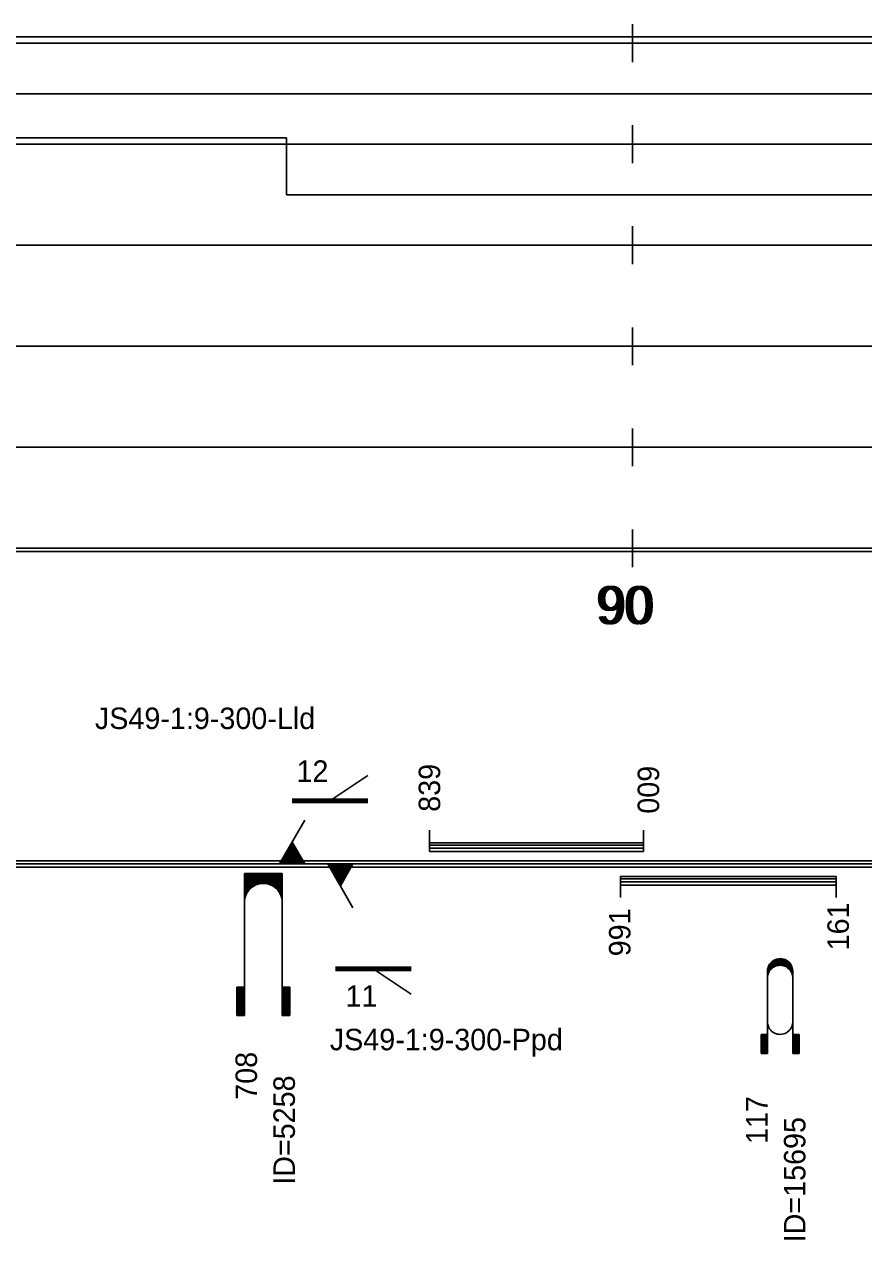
# Model space of a CAD drawing. Extents: x 2 to 10148, y 0 to 380.
# Drawn here: x 9253.1 to 9319.6, y 95.2 to 191.5 of the extents above; entities that cross this region are included whole.
import ezdxf

# ---------------------------------------------------------------- set-up
doc = ezdxf.new("R2010")
doc.units = 0
for name, color, linetype in [('CARA_S_OBJEKTY', 7, 'Continuous'), ('L_OBJEKTY_TEXT', 7, 'Continuous'), ('L_OBJEKTY_TVAR', 7, 'Continuous'), ('OBJEKTY_TEXT', 7, 'Continuous'), ('OBJEKTY_TVAR', 7, 'Continuous'), ('RYCHL_A', 7, 'Continuous'), ('RYCHL_B', 7, 'Continuous'), ('RYCHL_C', 7, 'Continuous'), ('RYCHL_RASTR', 7, 'Continuous'), ('RYCHL_STAN', 7, 'Continuous')]:
    doc.layers.add(name, color=color, linetype=linetype)

msp = doc.modelspace()

# ---------------------------------------------------------------- linework, layer by layer
at = {"layer": 'CARA_S_OBJEKTY'}
for p, q in [((9138.15, 125.25), (9867.821, 125.25)), ((9138.15, 125), (9867.821, 125)), ((9138.15, 124.75), (9867.821, 124.75))]:
    msp.add_line(p, q, dxfattribs=at)
at = {"layer": 'L_OBJEKTY_TVAR'}
for p, q in [((9285.216, 126), (9285.216, 127.667)), ((9302.158, 126), (9302.158, 127.667)), ((9285.216, 126.667), (9302.158, 126.667)), ((9285.216, 126.5), (9302.158, 126.5)), ((9285.216, 126.25), (9302.158, 126.25)), ((9285.216, 126), (9302.158, 126)), ((9300.351, 124), (9317.425, 124)), ((9300.351, 122.333), (9300.351, 124)), ((9300.351, 123.833), (9317.425, 123.833)), ((9300.351, 123.583), (9317.425, 123.583)), ((9300.351, 123.333), (9317.425, 123.333)), ((9317.425, 122.333), (9317.425, 124))]:
    msp.add_line(p, q, dxfattribs=at)
at = {"layer": 'OBJEKTY_TVAR'}
for p, q in [((9277.338, 130), (9280.338, 132)), ((9274.338, 130.125), (9280.338, 130.125)), ((9274.338, 130), (9280.338, 130)), ((9274.338, 129.875), (9280.338, 129.875)), ((9273.338, 125), (9275.338, 128.464)), ((9274.738, 125), (9274.038, 126.212)), ((9274.888, 125), (9274.113, 126.342)), ((9275.038, 125), (9274.188, 126.472)), ((9275.188, 125), (9274.263, 126.602)), ((9275.338, 125), (9274.338, 126.732)), ((9273.538, 125), (9273.438, 125.173)), ((9273.688, 125), (9273.513, 125.303)), ((9273.838, 125), (9273.588, 125.433)), ((9273.988, 125), (9273.663, 125.563)), ((9274.138, 125), (9273.738, 125.693)), ((9274.288, 125), (9273.813, 125.823)), ((9274.438, 125), (9273.888, 125.953)), ((9274.588, 125), (9273.963, 126.082)), ((9270.561, 113), (9270.561, 124.25)), ((9273.561, 124.25), (9270.561, 124.25)), ((9273.561, 124.25), (9273.561, 113)), ((9277.16, 125), (9279.16, 121.536)), ((9277.36, 125), (9277.26, 124.827)), ((9277.51, 125), (9277.335, 124.697)), ((9277.66, 125), (9277.41, 124.567)), ((9277.81, 125), (9277.485, 124.437)), ((9277.96, 125), (9277.56, 124.307)), ((9278.11, 125), (9277.635, 124.177)), ((9278.26, 125), (9277.71, 124.047)), ((9278.41, 125), (9277.785, 123.918)), ((9278.56, 125), (9277.86, 123.788)), ((9278.71, 125), (9277.935, 123.658)), ((9278.86, 125), (9278.01, 123.528)), ((9279.01, 125), (9278.085, 123.398)), ((9279.16, 125), (9278.16, 123.268)), ((9270.561, 124.17), (9273.561, 124.17)), ((9270.561, 124.1), (9273.561, 124.1)), ((9270.561, 124.02), (9273.561, 124.02)), ((9270.561, 123.95), (9273.561, 123.95)), ((9270.561, 123.87), (9273.561, 123.87)), ((9270.561, 123.8), (9273.561, 123.8)), ((9270.561, 123.72), (9273.561, 123.72)), ((9270.561, 123.65), (9273.561, 123.65)), ((9270.561, 123.57), (9273.561, 123.57)), ((9270.561, 123.5), (9273.561, 123.5)), ((9270.561, 123.42), (9271.721, 123.42)), ((9270.561, 123.35), (9271.481, 123.35)), ((9270.561, 123.27), (9271.331, 123.27)), ((9271.201, 123.19), (9271.331, 123.27)), ((9271.331, 123.27), (9271.481, 123.35)), ((9271.481, 123.35), (9271.721, 123.42)), ((9271.721, 123.42), (9271.931, 123.46)), ((9271.931, 123.46), (9272.181, 123.46)), ((9272.181, 123.46), (9272.321, 123.44)), ((9272.321, 123.44), (9272.401, 123.42)), ((9272.401, 123.42), (9273.561, 123.42)), ((9272.401, 123.42), (9272.641, 123.35)), ((9272.641, 123.35), (9273.561, 123.35)), ((9272.641, 123.35), (9272.791, 123.27)), ((9272.791, 123.27), (9273.561, 123.27)), ((9272.791, 123.27), (9272.911, 123.2)), ((9270.561, 123.2), (9271.211, 123.2)), ((9270.561, 123.12), (9271.111, 123.12)), ((9270.561, 123.05), (9271.021, 123.05)), ((9270.561, 122.97), (9270.951, 122.97)), ((9270.561, 122.9), (9270.891, 122.9)), ((9270.561, 122.82), (9270.831, 122.82)), ((9270.561, 122.75), (9270.781, 122.75)), ((9270.561, 122.67), (9270.741, 122.67)), ((9270.561, 122.6), (9270.701, 122.6)), ((9270.561, 122.52), (9270.671, 122.52)), ((9270.561, 122.45), (9270.641, 122.45)), ((9270.561, 122.37), (9270.621, 122.37)), ((9270.561, 122.3), (9270.601, 122.3)), ((9270.571, 122.11), (9270.591, 122.28)), ((9270.591, 122.28), (9270.641, 122.46)), ((9270.641, 122.46), (9270.711, 122.61)), ((9270.711, 122.61), (9270.781, 122.75)), ((9270.781, 122.75), (9270.891, 122.9)), ((9270.891, 122.9), (9271.021, 123.05)), ((9271.021, 123.05), (9271.101, 123.12)), ((9271.101, 123.12), (9271.201, 123.19)), ((9272.911, 123.2), (9273.561, 123.2)), ((9272.911, 123.2), (9273.011, 123.12)), ((9273.011, 123.12), (9273.561, 123.12)), ((9273.011, 123.12), (9273.101, 123.05)), ((9273.101, 123.05), (9273.561, 123.05)), ((9273.101, 123.05), (9273.171, 122.97)), ((9273.171, 122.97), (9273.561, 122.97)), ((9273.171, 122.97), (9273.231, 122.9)), ((9273.231, 122.9), (9273.551, 122.9)), ((9273.231, 122.9), (9273.291, 122.82)), ((9273.291, 122.82), (9273.561, 122.82)), ((9273.291, 122.82), (9273.381, 122.67)), ((9273.341, 122.75), (9273.561, 122.75)), ((9273.381, 122.67), (9273.561, 122.67)), ((9273.381, 122.67), (9273.451, 122.52)), ((9273.421, 122.6), (9273.561, 122.6)), ((9273.451, 122.52), (9273.561, 122.52)), ((9273.451, 122.52), (9273.501, 122.37)), ((9273.481, 122.45), (9273.561, 122.45)), ((9273.501, 122.37), (9273.561, 122.37)), ((9273.501, 122.37), (9273.541, 122.22)), ((9273.521, 122.3), (9273.561, 122.3)), ((9270.561, 122.22), (9270.581, 122.22)), ((9270.561, 122.15), (9270.571, 122.15)), ((9270.561, 121.97), (9270.571, 122.11)), ((9273.541, 122.22), (9273.561, 122.22)), ((9273.541, 122.22), (9273.561, 121.97)), ((9273.551, 122.15), (9273.561, 122.15)), ((9312.627, 117.43), (9312.747, 117.47)), ((9312.677, 117.45), (9313.297, 117.45)), ((9312.747, 117.47), (9312.887, 117.49)), ((9312.887, 117.49), (9312.997, 117.5)), ((9312.997, 117.5), (9313.127, 117.49)), ((9313.127, 117.49), (9313.257, 117.46)), ((9313.257, 117.46), (9313.367, 117.43)), ((9277.771, 116.819), (9283.771, 116.819)), ((9277.771, 116.694), (9283.771, 116.694)), ((9277.771, 116.569), (9283.771, 116.569)), ((9280.771, 116.694), (9283.771, 114.694)), ((9311.987, 116.5), (9311.997, 116.65)), ((9311.987, 116.55), (9312.167, 116.55)), ((9311.987, 110), (9311.987, 116.5)), ((9311.987, 116.5), (9312.137, 116.5)), ((9311.997, 116.65), (9312.037, 116.81)), ((9311.997, 116.65), (9312.247, 116.65)), ((9311.997, 116.6), (9312.207, 116.6)), ((9312.007, 116.7), (9312.297, 116.7)), ((9312.017, 116.75), (9312.357, 116.75)), ((9312.037, 116.81), (9312.097, 116.95)), ((9312.037, 116.8), (9312.417, 116.8)), ((9312.047, 116.85), (9312.497, 116.85)), ((9312.067, 116.9), (9312.607, 116.9)), ((9312.097, 116.95), (9312.157, 117.06)), ((9312.097, 116.95), (9312.757, 116.95)), ((9312.097, 116.43), (9312.157, 116.53)), ((9312.117, 117), (9313.857, 117)), ((9312.147, 117.05), (9313.827, 117.05)), ((9312.157, 117.06), (9312.247, 117.18)), ((9312.157, 116.53), (9312.247, 116.65)), ((9312.187, 117.1), (9313.787, 117.1)), ((9312.227, 117.15), (9313.747, 117.15)), ((9312.247, 117.18), (9312.337, 117.26)), ((9312.247, 116.65), (9312.337, 116.74)), ((9312.277, 117.2), (9313.697, 117.2)), ((9312.327, 117.25), (9313.647, 117.25)), ((9312.337, 117.26), (9312.467, 117.35)), ((9312.337, 116.74), (9312.467, 116.83)), ((9312.387, 117.3), (9313.587, 117.3)), ((9312.457, 117.35), (9313.517, 117.35)), ((9312.467, 117.35), (9312.597, 117.42)), ((9312.467, 116.83), (9312.597, 116.9)), ((9312.547, 117.4), (9313.427, 117.4)), ((9312.597, 117.42), (9312.627, 117.43)), ((9312.597, 116.9), (9312.627, 116.91)), ((9312.627, 116.91), (9312.747, 116.95)), ((9312.747, 116.95), (9312.887, 116.97)), ((9312.887, 116.97), (9312.997, 116.98)), ((9312.997, 116.98), (9313.127, 116.97)), ((9313.127, 116.97), (9313.257, 116.94)), ((9313.217, 116.95), (9313.877, 116.95)), ((9313.257, 116.94), (9313.367, 116.9)), ((9313.367, 117.43), (9313.477, 117.37)), ((9313.367, 116.9), (9313.477, 116.85)), ((9313.367, 116.9), (9313.907, 116.9)), ((9313.477, 117.37), (9313.547, 117.32)), ((9313.477, 116.85), (9313.927, 116.85)), ((9313.477, 116.85), (9313.547, 116.8)), ((9313.547, 117.32), (9313.697, 117.21)), ((9313.547, 116.8), (9313.697, 116.68)), ((9313.557, 116.8), (9313.937, 116.8)), ((9313.617, 116.75), (9313.957, 116.75)), ((9313.677, 116.7), (9313.967, 116.7)), ((9313.697, 117.21), (9313.777, 117.11)), ((9313.697, 116.68), (9313.777, 116.59)), ((9313.727, 116.65), (9313.977, 116.65)), ((9313.767, 116.6), (9313.977, 116.6)), ((9313.777, 117.11), (9313.867, 116.98)), ((9313.777, 116.59), (9313.867, 116.46)), ((9313.807, 116.55), (9313.987, 116.55)), ((9313.837, 116.5), (9313.987, 116.5)), ((9313.867, 116.98), (9313.907, 116.89)), ((9313.907, 116.89), (9313.947, 116.77)), ((9313.947, 116.77), (9313.977, 116.65)), ((9313.977, 116.65), (9313.987, 116.56)), ((9313.987, 116.56), (9313.987, 116.5)), ((9313.987, 116.5), (9313.987, 110)), ((9311.987, 116.45), (9312.107, 116.45)), ((9311.987, 116.4), (9312.077, 116.4)), ((9311.987, 116.35), (9312.057, 116.35)), ((9311.987, 116.3), (9312.037, 116.3)), ((9311.987, 116.25), (9312.027, 116.25)), ((9311.987, 116.2), (9312.017, 116.2)), ((9311.987, 116.15), (9312.007, 116.15)), ((9311.987, 115.98), (9311.997, 116.13)), ((9311.987, 116.1), (9311.997, 116.1)), ((9311.997, 116.13), (9312.037, 116.28)), ((9312.037, 116.28), (9312.097, 116.43)), ((9313.867, 116.46), (9313.907, 116.37)), ((9313.867, 116.45), (9313.987, 116.45)), ((9313.897, 116.4), (9313.987, 116.4)), ((9313.907, 116.37), (9313.947, 116.24)), ((9313.917, 116.35), (9313.987, 116.35)), ((9313.937, 116.3), (9313.987, 116.3)), ((9313.947, 116.25), (9313.987, 116.25)), ((9313.947, 116.24), (9313.977, 116.13)), ((9313.957, 116.2), (9313.987, 116.2)), ((9313.967, 116.15), (9313.987, 116.15)), ((9313.977, 116.13), (9313.987, 116.03)), ((9313.977, 116.1), (9313.987, 116.1)), ((9313.987, 116.03), (9313.987, 115.98)), ((9269.961, 115.25), (9270.561, 115.25)), ((9269.961, 115.25), (9269.961, 113)), ((9270.031, 115.25), (9270.031, 113)), ((9270.111, 115.25), (9270.111, 113)), ((9270.181, 115.25), (9270.181, 113)), ((9270.261, 115.25), (9270.261, 113)), ((9270.331, 115.25), (9270.331, 113)), ((9270.411, 115.25), (9270.411, 113)), ((9270.481, 115.25), (9270.481, 113)), ((9274.161, 115.25), (9273.561, 115.25)), ((9273.641, 115.25), (9273.641, 113)), ((9273.711, 115.25), (9273.711, 113)), ((9273.791, 115.25), (9273.791, 113)), ((9273.861, 115.25), (9273.861, 113)), ((9273.941, 115.25), (9273.941, 113)), ((9274.011, 115.25), (9274.011, 113)), ((9274.091, 115.25), (9274.091, 113)), ((9274.161, 115.25), (9274.161, 113)), ((9270.561, 113), (9269.961, 113)), ((9273.561, 113), (9274.161, 113)), ((9311.987, 112.5), (9311.997, 112.35)), ((9311.997, 112.35), (9312.037, 112.2)), ((9312.037, 112.2), (9312.097, 112.05)), ((9312.097, 112.05), (9312.157, 111.95)), ((9312.157, 111.95), (9312.247, 111.83)), ((9312.247, 111.83), (9312.337, 111.74)), ((9312.337, 111.74), (9312.467, 111.65)), ((9313.477, 111.63), (9313.547, 111.68)), ((9313.547, 111.68), (9313.697, 111.8)), ((9313.697, 111.8), (9313.777, 111.9)), ((9313.777, 111.9), (9313.867, 112.02)), ((9313.867, 112.02), (9313.907, 112.11)), ((9313.907, 112.11), (9313.947, 112.24)), ((9313.947, 112.24), (9313.977, 112.35)), ((9313.977, 112.35), (9313.987, 112.45)), ((9313.987, 112.45), (9313.987, 112.5)), ((9311.487, 111.5), (9311.987, 111.5)), ((9311.487, 111.5), (9311.487, 110)), ((9311.537, 111.5), (9311.537, 110)), ((9311.587, 111.5), (9311.587, 110)), ((9311.637, 111.5), (9311.637, 110)), ((9311.687, 111.5), (9311.687, 110)), ((9311.737, 111.5), (9311.737, 110)), ((9311.787, 111.5), (9311.787, 110)), ((9311.837, 111.5), (9311.837, 110)), ((9311.887, 111.5), (9311.887, 110)), ((9311.937, 111.5), (9311.937, 110)), ((9312.467, 111.65), (9312.597, 111.58)), ((9312.597, 111.58), (9312.627, 111.57)), ((9312.627, 111.57), (9312.747, 111.53)), ((9312.747, 111.53), (9312.887, 111.51)), ((9312.887, 111.51), (9312.997, 111.5)), ((9312.997, 111.5), (9313.127, 111.51)), ((9313.127, 111.51), (9313.257, 111.54)), ((9313.257, 111.54), (9313.367, 111.58)), ((9313.367, 111.58), (9313.477, 111.63)), ((9314.487, 111.5), (9313.987, 111.5)), ((9314.037, 111.5), (9314.037, 110)), ((9314.087, 111.5), (9314.087, 110)), ((9314.137, 111.5), (9314.137, 110)), ((9314.187, 111.5), (9314.187, 110)), ((9314.237, 111.5), (9314.237, 110)), ((9314.287, 111.5), (9314.287, 110)), ((9314.337, 111.5), (9314.337, 110)), ((9314.387, 111.5), (9314.387, 110)), ((9314.437, 111.5), (9314.437, 110)), ((9314.487, 111.5), (9314.487, 110)), ((9311.987, 110), (9311.487, 110)), ((9313.987, 110), (9314.487, 110))]:
    msp.add_line(p, q, dxfattribs=at)
at = {"layer": 'RYCHL_A'}
for p, q in [((9139.76, 182.5), (9273.897, 182.5)), ((9273.897, 182.5), (9273.897, 178)), ((9273.897, 178), (9489.597, 178))]:
    msp.add_line(p, q, dxfattribs=at)
at = {"layer": 'RYCHL_B'}
msp.add_line((9138.15, 186), (9324.952, 186), dxfattribs=at)
at = {"layer": 'RYCHL_C'}
msp.add_line((9138.15, 190.5), (9325.702, 190.5), dxfattribs=at)
at = {"layer": 'RYCHL_RASTR'}
for p, q in [((9301.297, 188.5), (9301.297, 191.5)), ((9138.15, 190), (9871.122, 190)), ((9301.297, 180.5), (9301.297, 183.5)), ((9138.15, 182), (9871.122, 182)), ((9301.297, 172.5), (9301.297, 175.5)), ((9138.15, 174), (9871.122, 174)), ((9301.297, 164.5), (9301.297, 167.5)), ((9138.15, 166), (9871.122, 166)), ((9301.297, 156.5), (9301.297, 159.5)), ((9138.15, 158), (9871.122, 158)), ((9301.297, 148.5), (9301.297, 151.5)), ((9138.15, 150), (9867.821, 150)), ((9138.15, 149.75), (9867.821, 149.75))]:
    msp.add_line(p, q, dxfattribs=at)

# ---------------------------------------------------------------- texts
at = {"layer": 'L_OBJEKTY_TEXT'}
for s, p in [('839', (9286.066, 129.133)), ('009', (9303.404, 128.983)), ('991', (9301.133, 117.687)), ('161', (9318.429, 118.158))]:
    msp.add_text(s, height=1.7, rotation=90, dxfattribs=at).set_placement(p)
at = {"layer": 'OBJEKTY_TEXT'}
for s, p in [('JS49-1:9-300-Lld', (9258.727, 135.687)), ('12', (9274.685, 131.503)), ('11', (9278.565, 113.69)), ('JS49-1:9-300-Ppd', (9277.326, 110.245))]:
    msp.add_text(s, height=1.7, dxfattribs=at).set_placement(p)
for s, p in [('708', (9271.561, 106.325)), ('ID=5258', (9274.561, 99.592)), ('117', (9311.987, 102.825)), ('ID=15695', (9314.987, 95.033))]:
    msp.add_text(s, height=1.7, rotation=90, dxfattribs=at).set_placement(p)
at = {"layer": 'RYCHL_STAN'}
for p in [(9298.358, 144), (9298.608, 144)]:
    msp.add_text('90', height=3, dxfattribs=at).set_placement(p)

doc.saveas('drawing.dxf')
